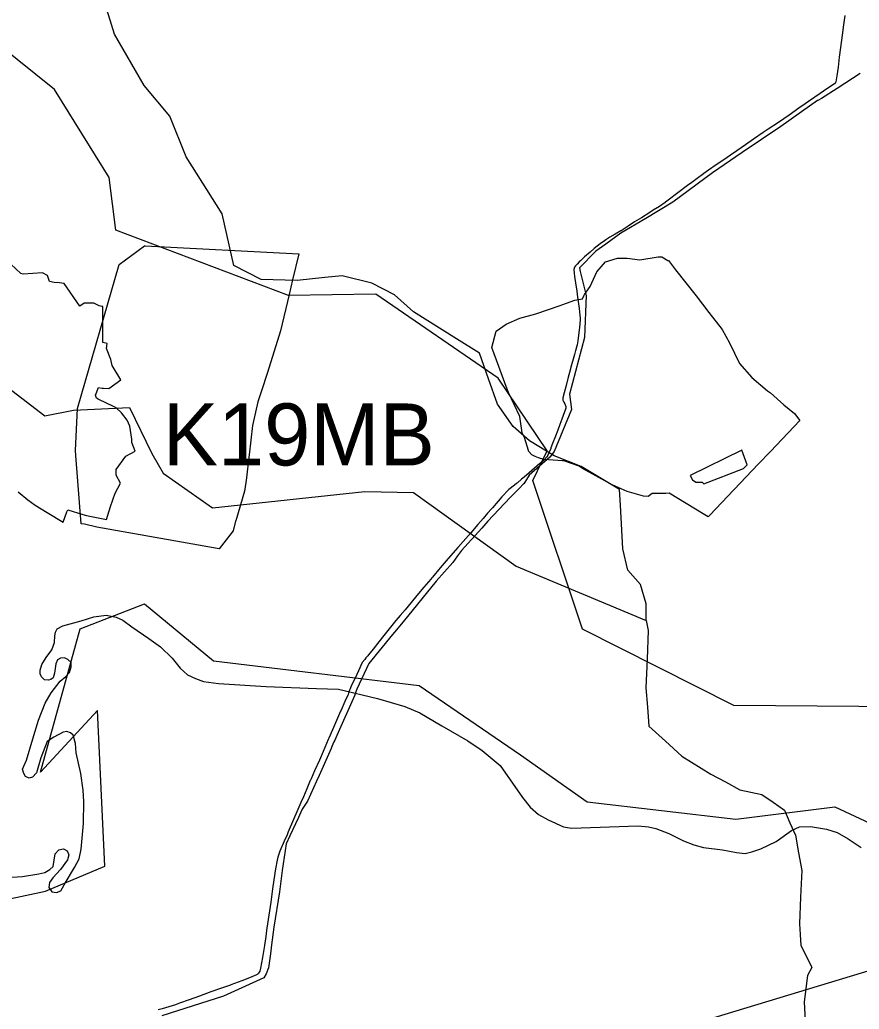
# Model space of a CAD drawing. Extents: x -789162 to -606354, y -1062736 to -945481.
# Drawn here: x -691900 to -689869, y -981843 to -979449 of the extents above; entities that cross this region are included whole.
import ezdxf

# ---------------------------------------------------------------- set-up
doc = ezdxf.new("R2010")
doc.units = 0
for name, color, linetype in [('_SIRSI VZTAHY_CYKLOTRASY MISTNI S', 7, 'Continuous'), ('_SIRSI VZTAHY_ELEKTRICKE VEDENI VN 110 kV S', 7, 'Continuous'), ('_SIRSI VZTAHY_NATURA_EVL', 7, 'Continuous'), ('_SIRSI VZTAHY_OP vodnich zdroju II stupne', 7, 'Continuous'), ('_SIRSI VZTAHY_SILNICE III TRIDY_STAV', 7, 'Continuous'), ('_SIRSI VZTAHY_USES_NRBK_S', 7, 'Continuous'), ('_SIRSI VZTAHY_USES_popis S', 7, 'Continuous'), ('_SIRSI VZTAHY_VTL PLYNOVOD', 7, 'Continuous')]:
    doc.layers.add(name, color=color, linetype=linetype)

msp = doc.modelspace()

# ---------------------------------------------------------------- linework, layer by layer
at = {"layer": '_SIRSI VZTAHY_CYKLOTRASY MISTNI S'}
for points in [[(-689554, -981573.3), (-689489, -981398.7), (-689547.1, -981231.1), (-689769.4, -981111.3), (-690173, -981107.9), (-690538.9, -980923.1), (-690658.6, -980563.8), (-690624.5, -980492), (-690742.9, -980315.9), (-691038.7, -980112.5), (-691249.6, -980115.5), (-691667.4, -979958.1), (-691683.2, -979830), (-691816, -979617.5), (-691951.9, -979508.8)], [(-692035.2, -981598.6), (-691837.8, -981556.7), (-691694.1, -981496.8), (-691712.1, -981119.5), (-691849.7, -981269.2), (-691754, -980921.9), (-691598.4, -980862), (-691430.8, -980999.8), (-690934.1, -981059.6), (-690688.7, -981227.3), (-690527.1, -981341.1), (-690168.1, -981383), (-689928.7, -981353.1), (-689761.1, -981430.9)]]:
    msp.add_lwpolyline(points, dxfattribs=at)
at = {"layer": '_SIRSI VZTAHY_ELEKTRICKE VEDENI VN 110 kV S'}
msp.add_lwpolyline([(-690318.8, -981892.1), (-689863.8, -981754.8), (-689652.3, -981690.8), (-689482.5, -981639.6), (-689291.3, -981581.8), (-689035.7, -981504.6), (-688871.7, -981455.1), (-688729.8, -981408.6), (-688544.1, -981352.5), (-688372, -981304.1), (-688139, -981234), (-687932.3, -981171.4), (-687703.3, -981102.2), (-687503.4, -981041.5), (-687288, -981049), (-687074.2, -981056.8), (-686847.3, -981065.2), (-686677.8, -981071.4), (-686622.3, -981025.6), (-686613.7, -980991), (-686613.7, -980990.1), (-686614.6, -980990.1), (-686614.6, -980990.1)], dxfattribs=at)
at = {"layer": '_SIRSI VZTAHY_NATURA_EVL'}
msp.add_lwpolyline([(-691903.9, -980590.9), (-691880.3, -980609.9), (-691862.8, -980623.5), (-691833.6, -980640.9), (-691794.8, -980664), (-691786.3, -980639.3), (-691783.1, -980634.4), (-691746.9, -980646), (-691738.2, -980648.5), (-691689.6, -980657.5), (-691680.2, -980626.4), (-691669.3, -980594.4), (-691656.3, -980569.8), (-691666.4, -980550.6), (-691666.4, -980545.2), (-691666.3, -980537.2), (-691643.6, -980504.5), (-691620.9, -980492.1), (-691628.3, -980471.5), (-691628.8, -980463.5), (-691633.6, -980432.3), (-691637.1, -980424.4), (-691640.1, -980417.4), (-691653.8, -980399.6), (-691666.3, -980387.3), (-691698, -980372.4), (-691700.1, -980371.4), (-691709.9, -980366.8), (-691714.3, -980363.9), (-691716.5, -980356.6), (-691709.7, -980338.5), (-691700.2, -980339.9), (-691698.2, -980340.2), (-691697.4, -980340.3), (-691684.6, -980340.7), (-691655.6, -980319.6), (-691676.6, -980285.6), (-691679.5, -980270.4), (-691689.8, -980244.2), (-691688.5, -980232.1), (-691698.7, -980229.7), (-691698.9, -980142.7), (-691700.9, -980142.3), (-691707.5, -980141), (-691720.4, -980134.2), (-691728.1, -980134), (-691744, -980134.8), (-691754.2, -980142), (-691792.6, -980086.9), (-691803.4, -980085.5), (-691816.3, -980084.8), (-691827.6, -980081.8), (-691832.3, -980067.1), (-691844.8, -980061.1), (-691891.3, -980064.1), (-691897.5, -980062.5), (-691933.1, -980028.5)], dxfattribs=at)
at = {"layer": '_SIRSI VZTAHY_OP vodnich zdroju II stupne'}
for points in [[(-691356.6, -980589.1), (-691377.2, -980660.7), (-691377.6, -980662.2), (-691383.9, -980685.1), (-691417.7, -980728.8), (-691713.7, -980676.2), (-691743.2, -980668.9), (-691751, -980667.9), (-691764.2, -980502.8), (-691765.1, -980490.6), (-691759.8, -980389.5), (-691659.3, -980040.7), (-691598.4, -979995.3), (-691596.3, -979995.4), (-691596.2, -979995.4), (-691224.9, -980014.7), (-691240.2, -980078.3), (-691248.4, -980113.5), (-691248.4, -980113.5), (-691269.1, -980201.3), (-691300.9, -980302.1), (-691315.1, -980346.3), (-691323.9, -980373.5), (-691336.8, -980430.4), (-691345.1, -980501.1), (-691345.8, -980507.3), (-691351.4, -980557.1), (-691352.6, -980568.4)], [(-690534.9, -980115.2), (-690534, -980113.2), (-690529.9, -980107.7), (-690520, -980094.2), (-690504, -980058.2), (-690483, -980034.7), (-690454, -980025.9), (-690431, -980025.4), (-690400, -980029.7), (-690356, -980022), (-690347, -980022.5), (-690332, -980031), (-690331, -980031.1), (-690314, -980053.9), (-690264, -980116.7), (-690233, -980156.8), (-690201, -980198), (-690183, -980230.5), (-690159, -980280.4), (-690129, -980314), (-690091, -980346.5), (-690084, -980351.5), (-690052, -980380.1), (-690026, -980401.7), (-690013, -980418), (-690084.3, -980493), (-690113.7, -980523.8), (-690230.9, -980647), (-690234.9, -980651), (-690247, -980644.1), (-690329, -980594), (-690337, -980594.5), (-690368, -980594.5), (-690370.5, -980594.9), (-690380, -980602.2), (-690391, -980601.5), (-690431, -980589.7), (-690467, -980573.6), (-690539, -980534.7), (-690546.8, -980528.9), (-690583.7, -980515.8), (-690587, -980515.8), (-690632, -980513), (-690644.9, -980508.2), (-690653, -980505.2), (-690661, -980501.4), (-690669, -980492.4), (-690669.5, -980490.9), (-690679, -980459.4), (-690685, -980448.2), (-690690, -980408.3), (-690717.4, -980350.5), (-690720.9, -980342.1), (-690757.7, -980242), (-690747.3, -980202.5), (-690723.1, -980185.6), (-690690, -980170.9), (-690651.3, -980160.2), (-690621.3, -980149.7), (-690595.3, -980140.6), (-690577.5, -980134.2), (-690557.5, -980127), (-690539, -980124.3)], [(-690149, -980534.5), (-690149.3, -980534.1), (-690140.6, -980525.7), (-690153, -980490.4), (-690278, -980551.3), (-690273, -980561.7), (-690264.9, -980567.4), (-690249, -980567.1), (-690245.1, -980571.7)]]:
    msp.add_lwpolyline(points, close=True, dxfattribs=at)
at = {"layer": '_SIRSI VZTAHY_SILNICE III TRIDY_STAV'}
msp.add_lwpolyline([(-691944.3, -981525.1), (-691893.2, -981521.3), (-691853.5, -981514.9), (-691838.8, -981511.5), (-691827.4, -981504.5), (-691818.8, -981497.6), (-691814, -981466.4), (-691805.5, -981456.6), (-691794.3, -981454.3), (-691784.8, -981459.4), (-691781.3, -981469.2), (-691784.5, -981481), (-691801.3, -981504.7), (-691820.1, -981524.5), (-691828, -981535.9), (-691829.6, -981547.7), (-691822.3, -981558.5), (-691810.5, -981560.1), (-691800.4, -981556.1), (-691792.5, -981541.8), (-691767.4, -981499.4), (-691756, -981479.1), (-691751.3, -981455.2), (-691745.4, -981393.2), (-691744.7, -981340.4), (-691746.5, -981312.9), (-691752.4, -981272.3), (-691763.2, -981222.1), (-691765, -981199.4), (-691770.2, -981179.7), (-691776.9, -981174.2), (-691785.8, -981170.5), (-691795, -981172.1), (-691817.5, -981184.1), (-691833.1, -981194.9), (-691848.6, -981234), (-691859.4, -981270.5), (-691868.6, -981281), (-691877.2, -981283.2), (-691886.1, -981279.7), (-691890.2, -981272.1), (-691892.8, -981261.6), (-691883.3, -981240), (-691867.8, -981188.6), (-691854.8, -981143.2), (-691838.5, -981102.5), (-691824.1, -981077.3), (-691802, -981049.2), (-691788, -981037.8), (-691779.8, -981028.3), (-691775.1, -981014.4), (-691775.5, -981003.9), (-691783.2, -980996.2), (-691791.2, -980992.1), (-691801, -980993), (-691808.4, -980997.2), (-691812.8, -981006.7), (-691815.9, -981029.8), (-691818.7, -981040.8), (-691824.4, -981044.7), (-691830.6, -981046.8), (-691839.7, -981045.7), (-691847.5, -981038.2), (-691850, -981030.9), (-691850.6, -981022.1), (-691846, -981008.7), (-691836.2, -980991.9), (-691822.1, -980972.8), (-691815.8, -980955.5), (-691815.3, -980939.4), (-691813.4, -980930.5), (-691809.2, -980922), (-691795.3, -980914.9), (-691751.2, -980903.2), (-691720.7, -980893), (-691690.4, -980889.6), (-691666.2, -980894.2), (-691650.5, -980901.6), (-691628.6, -980917.8), (-691587.7, -980945.4), (-691559.6, -980965.6), (-691531.1, -980993.6), (-691511.6, -981017.1), (-691493.7, -981033.8), (-691474.9, -981042.2), (-691455.4, -981049.6), (-691419.1, -981054.3), (-691304.1, -981062.2), (-691181.9, -981066.4), (-691129.2, -981068.3), (-691034.6, -981090.5), (-690968.7, -981109.9), (-690932, -981125.4), (-690879, -981157.2), (-690816.4, -981193), (-690781.3, -981216.7), (-690737.6, -981253.1), (-690683.7, -981330.1), (-690665.6, -981353.4), (-690645.3, -981371.2), (-690621.8, -981384.2), (-690585, -981401.2), (-690565.7, -981404.9), (-690403.7, -981399.1), (-690379.2, -981401.6), (-690361.5, -981405.3), (-690329.7, -981417.5), (-690294.5, -981435), (-690269.4, -981444.5), (-690245.9, -981451), (-690200.5, -981457.2), (-690166.2, -981463.5), (-690144.9, -981465.5), (-690129.2, -981462.1), (-690107.5, -981454.3), (-690070.7, -981436.9), (-690033.2, -981410.5), (-690013.8, -981401.4), (-689987.5, -981400.2), (-689948.4, -981407.1), (-689922.4, -981414.9), (-689895.9, -981430.6), (-689864.6, -981451.1)], dxfattribs=at)
at = {"layer": '_SIRSI VZTAHY_USES_NRBK_S'}
for points in [[(-690384.6, -980902.1), (-690384.7, -980862), (-690398.8, -980815.2), (-690429.4, -980780.7), (-690440.8, -980729), (-690447.1, -980623.2), (-690449.3, -980585.3), (-690481.8, -980565.6), (-690541.8, -980529.2), (-690607.4, -980504.1), (-690667.2, -980467.4), (-690706, -980432.4), (-690744.1, -980379), (-690766.1, -980317.3), (-690788.1, -980255.6), (-690843.6, -980220.7), (-690947.5, -980155.3), (-690993.1, -980114), (-691048.4, -980085.8), (-691120.2, -980068), (-691162.1, -980072.6), (-691228.5, -980079.9), (-691316, -980077.1), (-691381.6, -980043.5), (-691409.9, -979918.6), (-691447.2, -979859.8), (-691497.5, -979780.3), (-691536.9, -979682), (-691598.8, -979607.5), (-691670.4, -979483.7), (-691696.5, -979399.8)], [(-691951.4, -980321.6), (-691895.1, -980364.5), (-691838.8, -980407.3), (-691769.5, -980393.3), (-691634.2, -980386.6), (-691580.5, -980498.5), (-691552.6, -980545.3), (-691433.9, -980629.6), (-691065, -980590.2), (-690947.4, -980592.8), (-690699.4, -980770.7), (-690384.6, -980902.1), (-690379.9, -980926.2), (-690382.7, -980995.7), (-690385.5, -981065.2), (-690381.8, -981111.6), (-690378, -981158), (-690338.2, -981194), (-690298.4, -981230), (-690228.3, -981273.6), (-690193.1, -981292.8), (-690158, -981312), (-690105.1, -981322.9), (-690077.6, -981341.8), (-690050.2, -981360.8), (-690036.9, -981391.3), (-690023.7, -981421.8), (-690016.1, -981464.3), (-690008.5, -981506.7), (-690011.3, -981571.1), (-690014.1, -981635.6), (-690012.3, -981662.1), (-690010.4, -981688.6), (-689997.1, -981715.1), (-689983.8, -981741.7), (-689994.3, -981760.6), (-690002.5, -981825.1), (-690000.4, -981870.5)]]:
    msp.add_lwpolyline(points, dxfattribs=at)
at = {"layer": '_SIRSI VZTAHY_VTL PLYNOVOD'}
for points in [[(-689903.9, -979438.1), (-689907.1, -979460.7), (-689910.8, -979486.3), (-689914.9, -979515.5), (-689917.7, -979538.9), (-689920.5, -979563.1), (-689923.3, -979584.8), (-689926.1, -979599.1), (-689927.1, -979600.8), (-689929.5, -979603.8), (-689947.4, -979615.8), (-689964.2, -979627.5), (-689991.9, -979646.7), (-690000.1, -979652.4), (-690015.2, -979662.4), (-690039.2, -979679.4), (-690065, -979697.1), (-690089.7, -979713.5), (-690101.4, -979721.3), (-690124.8, -979737.7), (-690144.4, -979751.4), (-690165.8, -979766.1), (-690180.5, -979776.4), (-690197.1, -979787.6), (-690215.3, -979800), (-690234, -979813), (-690245.3, -979821), (-690245.9, -979821.5), (-690261.7, -979832.7), (-690274.6, -979842.6), (-690284.4, -979849.6), (-690331.8, -979885.6), (-690337.9, -979890.1), (-690339, -979890.9), (-690352.8, -979900.4), (-690368, -979909.8), (-690375.5, -979914.8), (-690396.1, -979927.8), (-690413.1, -979937.9), (-690428.4, -979947.9), (-690440.7, -979956.3), (-690444.9, -979959), (-690445.7, -979959.4), (-690459.3, -979967.2), (-690472.4, -979974.9), (-690482.1, -979981.3), (-690485.9, -979983.9), (-690495.6, -979990.6), (-690510.1, -980001.8), (-690520.4, -980010.7), (-690533.6, -980022.3), (-690542.5, -980030.8), (-690543.3, -980031.6), (-690546.5, -980034.7), (-690551.7, -980039.8), (-690555.7, -980043.9), (-690558.3, -980047.2), (-690559.5, -980052.8), (-690558.7, -980061.5), (-690557.7, -980069.8), (-690555.7, -980085.2), (-690552.8, -980105.4), (-690550.9, -980119.6), (-690549, -980130.2), (-690546.9, -980147.4), (-690545.1, -980163.1), (-690544.4, -980170.7), (-690544.2, -980172.3), (-690544, -980174.6), (-690545.9, -980193.1), (-690548.2, -980211.5), (-690550.2, -980225.9), (-690551.6, -980235.2), (-690554.5, -980246.5), (-690555, -980248), (-690555.3, -980249.1), (-690558.2, -980258.8), (-690561.4, -980269.5), (-690565.4, -980283.4), (-690570.3, -980301.8), (-690573.3, -980313.2), (-690578.3, -980333.7), (-690583.2, -980351.7), (-690586, -980363.2), (-690586.1, -980364.5), (-690586.2, -980365.6), (-690585.9, -980368.8), (-690583.5, -980374.2), (-690581.7, -980377.8), (-690579, -980384.4), (-690578.9, -980386.8), (-690578.8, -980388.1), (-690578.8, -980388.1), (-690578.9, -980388.1), (-690579.5, -980390.5), (-690585.2, -980406.1), (-690588.5, -980415.4), (-690593.3, -980428.3), (-690598.6, -980441.3), (-690604.3, -980456.5), (-690611.1, -980474.1), (-690615, -980484.2), (-690615.7, -980486.1), (-690623.5, -980504.1), (-690624.1, -980505.8), (-690625.4, -980507.3), (-690633.3, -980514.8), (-690639.6, -980520.4), (-690641.6, -980522.1), (-690667.6, -980544.7), (-690680, -980555.6), (-690686.4, -980560.5), (-690696.1, -980568.7), (-690697.6, -980570), (-690698.4, -980570.7), (-690703.4, -980574.7), (-690716.8, -980585.4), (-690733.6, -980603), (-690742.7, -980613.5), (-690756.4, -980629.2), (-690757.4, -980630.3), (-690758.7, -980631.7), (-690768.2, -980642.6), (-690779.3, -980655), (-690791.7, -980669.6), (-690808.8, -980689.8), (-690839.6, -980724.9), (-690840.4, -980725.8), (-690846.1, -980732.2), (-690863.8, -980752.5), (-690883.1, -980775.1), (-690901.8, -980797.2), (-690903.3, -980798.9), (-690905.8, -980801.9), (-690922.3, -980821.5), (-690939.3, -980841.7), (-690952.9, -980858.3), (-690967.9, -980876.3), (-690980.1, -980890.4), (-690989.8, -980902.4), (-690996.8, -980910.6), (-691006.3, -980922.5), (-691019.2, -980938.3), (-691031.1, -980953.5), (-691045.2, -980971.1), (-691056.6, -980985.1), (-691058.2, -980987.3), (-691060.1, -980989.7), (-691062.6, -980992.8), (-691065.4, -980996.5), (-691071.4, -981003.9), (-691080.6, -981023.8), (-691088.2, -981041.3), (-691097.2, -981058.9), (-691100.9, -981067.4), (-691102.4, -981070.8), (-691104, -981075.1), (-691105.6, -981081), (-691106, -981082.4), (-691113.7, -981098.3), (-691122.7, -981119), (-691123.8, -981121.1), (-691136.2, -981149.5), (-691143.6, -981166.6), (-691152.3, -981186.6), (-691152.9, -981188.3), (-691153.8, -981190.4), (-691165.8, -981219.2), (-691175.1, -981240.3), (-691186.6, -981266.2), (-691194.9, -981285.1), (-691196.3, -981288.1), (-691197, -981289.6), (-691205.6, -981309.6), (-691213.7, -981328.9), (-691219.7, -981342.7), (-691227.4, -981359.6), (-691250.7, -981413.6), (-691252.8, -981420.3), (-691252.8, -981420.4), (-691253.1, -981421.2), (-691257.4, -981429), (-691260.6, -981436.3), (-691270.6, -981459.8), (-691275.9, -981475), (-691277.1, -981481.6), (-691277.2, -981482.2), (-691281, -981502.9), (-691285.2, -981529.7), (-691288.2, -981551), (-691292.5, -981583.5), (-691297.5, -981614.7), (-691302, -981646.3), (-691303.2, -981652.1), (-691305, -981666.4), (-691308.2, -981688.3), (-691312.8, -981717.3), (-691317.7, -981743.1), (-691319.1, -981750.3), (-691322.6, -981755.7), (-691324.5, -981757.7), (-691325, -981758.2), (-691325.8, -981758.7), (-691327.3, -981759.5), (-691338.2, -981764.2), (-691338.6, -981764.4), (-691340, -981765), (-691362.9, -981774), (-691389.5, -981783.9), (-691390.1, -981784.1), (-691409.4, -981790.6), (-691437.8, -981800.8), (-691465.4, -981811), (-691490.2, -981819.7), (-691513.1, -981828.3), (-691517.7, -981829.9), (-691523, -981831.6), (-691555.6, -981841.7), (-691565.2, -981844.2)], [(-689867, -979578.9), (-689922.4, -979614.7), (-689960.3, -979639.1), (-689969.9, -979643.8), (-689970.4, -979644.2), (-689989.7, -979657.8), (-690059.2, -979706.7), (-690152.5, -979769.6), (-690224.6, -979819.2), (-690320.2, -979890.4), (-690385.3, -979929.8), (-690445.8, -979965), (-690482.3, -979991.6), (-690506.1, -980008.9), (-690546, -980049.1), (-690546.1, -980049.2), (-690544.7, -980057.5), (-690529.8, -980115.5), (-690533.7, -980217.3), (-690570, -980354.6), (-690565, -980391.4), (-690607.3, -980493.1), (-690617.5, -980506.6), (-690667.3, -980550.8), (-690681, -980571.6), (-690681.2, -980571.8), (-690691.7, -980582.6), (-690704.8, -980595.8), (-690713.6, -980604.2), (-690767.4, -980661.9), (-690782.2, -980678.4), (-690831.7, -980733.1), (-690840.9, -980745.7), (-690852.6, -980761.7), (-690892.4, -980806.9), (-690972.6, -980905.4), (-690993.2, -980930.4), (-690998.2, -980936.4), (-691055.7, -981005.8), (-691084.7, -981068.6), (-691084.8, -981069), (-691085, -981069.6), (-691090.5, -981084.7), (-691132.8, -981180), (-691137.9, -981191.3), (-691139.8, -981195.7), (-691144.9, -981207.1), (-691146.9, -981211.8), (-691175.8, -981276.8), (-691182, -981290.6), (-691203.7, -981339.6), (-691216.5, -981358.2), (-691223.3, -981372.9), (-691225.9, -981378.4), (-691246.7, -981422.8), (-691255.1, -981442.5), (-691264.9, -981507.2), (-691271.4, -981558.4), (-691285.5, -981644.4), (-691290.9, -981686.9), (-691293.7, -981708.3), (-691298.1, -981742.8), (-691304.1, -981756.6), (-691309.3, -981766.7), (-691406.8, -981811), (-691556.5, -981858.5)]]:
    msp.add_lwpolyline(points, dxfattribs=at)

# ---------------------------------------------------------------- texts
at = {"layer": '_SIRSI VZTAHY_USES_popis S'}
msp.add_text('K19MB', height=150, dxfattribs=at).set_placement((-691553.9, -980527))

doc.saveas('drawing.dxf')
